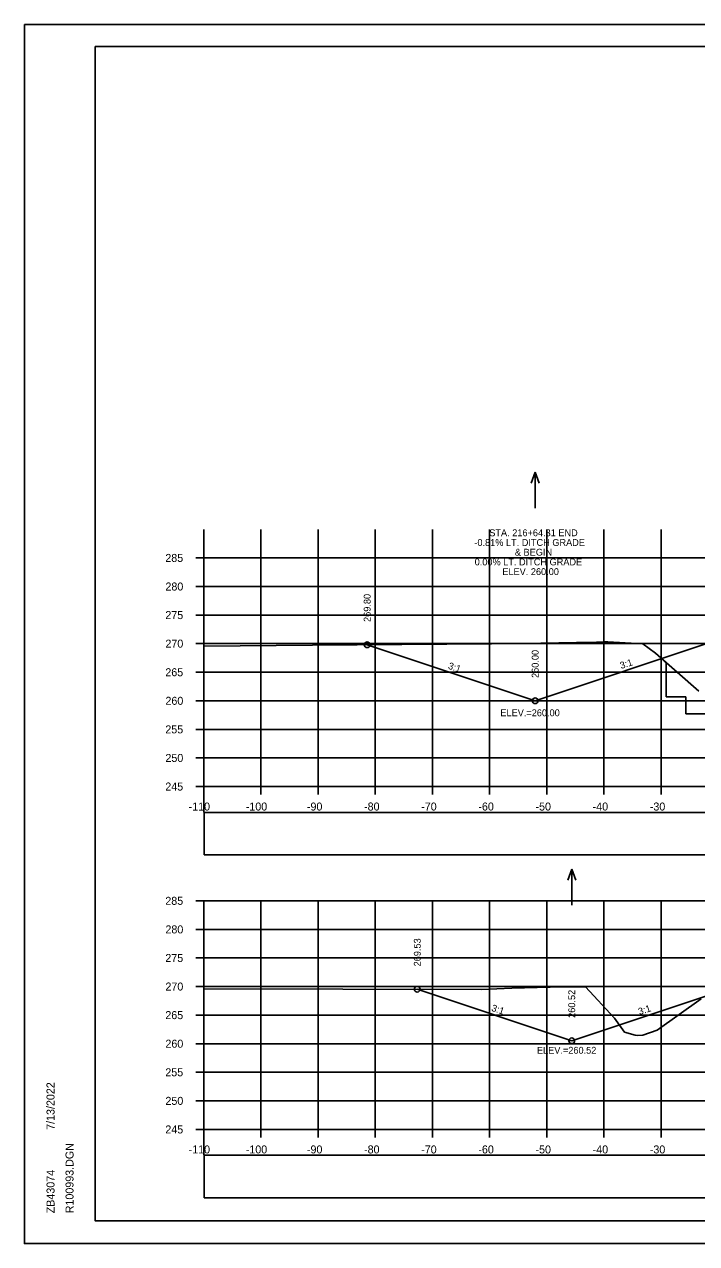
# Model space of a CAD drawing. Extents: x 4667 to 1632277, y -2100 to 724501.
# Drawn here: x 5635.8 to 5753.4, y -1537.1 to -1323.8 of the extents above; entities that cross this region are included whole.
import ezdxf

# ---------------------------------------------------------------- set-up
doc = ezdxf.new("R2010")
doc.units = 0
for name, color, linetype in [('R_Axis', 7, 'Continuous'), ('R_Axis Annot', 7, 'Continuous'), ('R_Border', 7, 'Continuous'), ('R_Exist Surface', 7, 'Continuous'), ('R_Fin Surface', 7, 'Continuous'), ('R_Fin Surface Annot', 7, 'Continuous'), ('R_Grid', 7, 'Continuous'), ('R_No Plot', 7, 'Continuous'), ('R_Proposed CofA', 7, 'Continuous'), ('R_ROW', 7, 'Continuous'), ('R_Water Annot', 7, 'Continuous')]:
    doc.layers.add(name, color=color, linetype=linetype)

msp = doc.modelspace()

# ---------------------------------------------------------------- linework, layer by layer
at = {"layer": 'R_Axis'}
for p, q in [((5667.18, -1457.11), (5667.18, -1412.11)), ((5665.78, -1417.11), (5667.18, -1417.11)), ((5665.78, -1422.11), (5667.18, -1422.11)), ((5665.78, -1427.11), (5667.18, -1427.11)), ((5665.78, -1432.11), (5667.18, -1432.11)), ((5665.78, -1437.11), (5667.18, -1437.11)), ((5665.78, -1442.11), (5667.18, -1442.11)), ((5665.78, -1447.11), (5667.18, -1447.11)), ((5665.78, -1452.11), (5667.18, -1452.11)), ((5665.78, -1457.11), (5667.18, -1457.11)), ((5667.18, -1457.11), (5947.18, -1457.11)), ((5667.18, -1458.51), (5667.18, -1457.11)), ((5677.18, -1458.51), (5677.18, -1457.11)), ((5687.18, -1458.51), (5687.18, -1457.11)), ((5697.18, -1458.51), (5697.18, -1457.11)), ((5707.18, -1458.51), (5707.18, -1457.11)), ((5717.18, -1458.51), (5717.18, -1457.11)), ((5727.18, -1458.51), (5727.18, -1457.11)), ((5737.18, -1458.51), (5737.18, -1457.11)), ((5747.18, -1458.51), (5747.18, -1457.11)), ((5665.78, -1477.11), (5667.18, -1477.11)), ((5667.18, -1517.11), (5667.18, -1477.11)), ((5665.78, -1482.11), (5667.18, -1482.11)), ((5665.78, -1487.11), (5667.18, -1487.11)), ((5665.78, -1492.11), (5667.18, -1492.11)), ((5665.78, -1497.11), (5667.18, -1497.11)), ((5665.78, -1502.11), (5667.18, -1502.11)), ((5665.78, -1507.11), (5667.18, -1507.11)), ((5665.78, -1512.11), (5667.18, -1512.11)), ((5665.78, -1517.11), (5667.18, -1517.11)), ((5667.18, -1517.11), (5947.18, -1517.11)), ((5667.18, -1518.51), (5667.18, -1517.11)), ((5677.18, -1518.51), (5677.18, -1517.11)), ((5687.18, -1518.51), (5687.18, -1517.11)), ((5697.18, -1518.51), (5697.18, -1517.11)), ((5707.18, -1518.51), (5707.18, -1517.11)), ((5717.18, -1518.51), (5717.18, -1517.11)), ((5727.18, -1518.51), (5727.18, -1517.11)), ((5737.18, -1518.51), (5737.18, -1517.11)), ((5747.18, -1518.51), (5747.18, -1517.11))]:
    msp.add_line(p, q, dxfattribs=at)
at = {"layer": 'R_Border'}
for p, q in [((5648.18, -1327.65), (5964.36, -1327.65)), ((5648.18, -1533.11), (5648.18, -1327.65)), ((5648.18, -1533.11), (5648.18, -1533.11)), ((5964.36, -1533.11), (5648.18, -1533.11))]:
    msp.add_line(p, q, dxfattribs=at)
at = {"layer": 'R_Exist Surface'}
for points in [[(5667.18, -1432.56), (5686.2, -1432.39), (5717.5, -1432.12), (5723.03, -1432.06), (5732.41, -1431.92), (5734.39, -1431.89), (5737.36, -1431.82), (5737.88, -1431.81), (5744, -1432.17), (5746.24, -1433.76), (5753.82, -1440.43)], [(5667.18, -1492.52), (5715.85, -1492.6), (5721.08, -1492.41), (5729.98, -1492.14), (5732.28, -1492.18), (5733.96, -1492.14), (5739.07, -1497.67), (5740.81, -1500.07), (5742.68, -1500.6), (5743.15, -1500.68), (5744.01, -1500.59), (5746.49, -1499.73), (5754.22, -1494.27)]]:
    msp.add_lwpolyline(points, dxfattribs=at)
at = {"layer": 'R_Fin Surface'}
for points in [[(5695.76, -1432.31), (5725.16, -1442.11), (5756.57, -1431.64), (5757.18, -1431.43), (5763.18, -1429.93), (5767.18, -1429.55), (5777.18, -1428.61), (5787.18, -1427.67), (5792.46, -1427.18), (5797.18, -1428.36), (5799.09, -1429), (5802.91, -1430.28), (5834.94, -1440.95), (5838.79, -1440.95), (5869.94, -1440.95), (5872.77, -1439.99), (5895.92, -1432.29)], [(5704.53, -1492.58), (5731.56, -1501.59), (5756.92, -1493.13), (5757.18, -1493.04), (5763.18, -1491.54), (5767.18, -1491.22), (5777.18, -1490.42), (5787.18, -1489.61), (5791.18, -1489.29), (5797.18, -1490.79), (5797.37, -1490.85), (5821.36, -1498.85), (5856.36, -1498.85), (5875.33, -1492.52)]]:
    msp.add_lwpolyline(points, dxfattribs=at)
at = {"layer": 'R_Grid'}
for p, q in [((5667.18, -1457.11), (5667.18, -1412.11)), ((5677.18, -1457.11), (5677.18, -1412.11)), ((5687.18, -1457.11), (5687.18, -1412.11)), ((5697.18, -1457.11), (5697.18, -1412.11)), ((5707.18, -1457.11), (5707.18, -1412.11)), ((5717.18, -1457.11), (5717.18, -1412.11)), ((5727.18, -1457.11), (5727.18, -1412.11)), ((5737.18, -1457.11), (5737.18, -1412.11)), ((5747.18, -1457.11), (5747.18, -1412.11)), ((5667.18, -1417.11), (5947.18, -1417.11)), ((5667.18, -1422.11), (5947.18, -1422.11)), ((5667.18, -1427.11), (5947.18, -1427.11)), ((5667.18, -1432.11), (5947.18, -1432.11)), ((5667.18, -1437.11), (5947.18, -1437.11)), ((5667.18, -1442.11), (5947.18, -1442.11)), ((5667.18, -1447.11), (5947.18, -1447.11)), ((5667.18, -1452.11), (5947.18, -1452.11)), ((5667.18, -1457.11), (5947.18, -1457.11)), ((5667.18, -1477.11), (5947.18, -1477.11)), ((5667.18, -1517.11), (5667.18, -1477.11)), ((5677.18, -1517.11), (5677.18, -1477.11)), ((5687.18, -1517.11), (5687.18, -1477.11)), ((5697.18, -1517.11), (5697.18, -1477.11)), ((5707.18, -1517.11), (5707.18, -1477.11)), ((5717.18, -1517.11), (5717.18, -1477.11)), ((5727.18, -1517.11), (5727.18, -1477.11)), ((5737.18, -1517.11), (5737.18, -1477.11)), ((5747.18, -1517.11), (5747.18, -1477.11)), ((5667.18, -1482.11), (5947.18, -1482.11)), ((5667.18, -1487.11), (5947.18, -1487.11)), ((5667.18, -1492.11), (5947.18, -1492.11)), ((5667.18, -1497.11), (5947.18, -1497.11)), ((5667.18, -1502.11), (5947.18, -1502.11)), ((5667.18, -1507.11), (5947.18, -1507.11)), ((5667.18, -1512.11), (5947.18, -1512.11)), ((5667.18, -1517.11), (5947.18, -1517.11))]:
    msp.add_line(p, q, dxfattribs=at)
at = {"layer": 'R_No Plot'}
for p, q in [((5635.78, -1323.75), (5969.12, -1323.75)), ((5667.18, -1458.51), (5667.18, -1461.58)), ((5667.18, -1518.51), (5667.18, -1521.58)), ((5635.78, -1537.09), (5969.12, -1537.09))]:
    msp.add_line(p, q, dxfattribs=at)
for points in [[(5635.78, -1323.75), (5969.12, -1323.75), (5969.12, -1537.09), (5635.78, -1537.09)], [(5882.1, -1327.65), (5901.72, -1327.65), (5901.72, -1337.53), (5917.84, -1337.53), (5941.04, -1337.53), (5941.04, -1361.86), (5964.36, -1361.86), (5964.36, -1533.11), (5648.18, -1533.11), (5648.18, -1327.65)]]:
    msp.add_lwpolyline(points, close=True, dxfattribs=at)
for centre in [(5695.76, -1432.31), (5725.16, -1442.11), (5704.53, -1492.58), (5731.56, -1501.59)]:
    msp.add_circle(centre, 0.5, dxfattribs=at)
at = {"layer": 'R_Proposed CofA'}
for points in [[(5667.23, -1469.05), (5947.13, -1469.05), (5947.13, -1461.63), (5667.23, -1461.63)], [(5667.23, -1529.05), (5947.13, -1529.05), (5947.13, -1521.63), (5667.23, -1521.63)]]:
    msp.add_lwpolyline(points, close=True, dxfattribs=at)
at = {"layer": 'R_ROW'}
for p, q in [((5747.33, -1434.72), (5748.11, -1435.5)), ((5748.11, -1435.5), (5748.11, -1441.4)), ((5751.52, -1441.4), (5748.11, -1441.4)), ((5751.52, -1441.4), (5751.52, -1444.4)), ((5751.52, -1444.4), (5761.89, -1444.4))]:
    msp.add_line(p, q, dxfattribs=at)
at = {"layer": 'R_Water Annot'}
for p, q in [((5725.16, -1402.11), (5724.46, -1404.03)), ((5725.16, -1408.39), (5725.16, -1402.11)), ((5725.16, -1402.11), (5725.86, -1404.03)), ((5731.56, -1471.58), (5730.86, -1473.5)), ((5731.56, -1477.86), (5731.56, -1471.58)), ((5731.56, -1471.58), (5732.26, -1473.5))]:
    msp.add_line(p, q, dxfattribs=at)

# ---------------------------------------------------------------- texts
at = {"layer": 'R_Axis Annot'}
for s, p in [('285', (5660.44, -1417.81)), ('280', (5660.46, -1422.81)), ('275', (5660.44, -1427.81)), ('270', (5660.46, -1432.81)), ('265', (5660.44, -1437.81)), ('260', (5660.46, -1442.81)), ('255', (5660.44, -1447.81)), ('250', (5660.46, -1452.81)), ('245', (5660.44, -1457.81)), ('-110', (5664.52, -1461.31)), ('-100', (5674.52, -1461.31)), ('-90', (5685.22, -1461.31)), ('-80', (5695.22, -1461.31)), ('-70', (5705.22, -1461.31)), ('-60', (5715.22, -1461.31)), ('-50', (5725.22, -1461.31)), ('-40', (5735.22, -1461.31)), ('-30', (5745.22, -1461.31)), ('285', (5660.44, -1477.81)), ('280', (5660.46, -1482.81)), ('275', (5660.44, -1487.81)), ('270', (5660.46, -1492.81)), ('265', (5660.44, -1497.81)), ('260', (5660.46, -1502.81)), ('255', (5660.44, -1507.81)), ('250', (5660.46, -1512.81)), ('245', (5660.44, -1517.81)), ('-110', (5664.52, -1521.31)), ('-100', (5674.52, -1521.31)), ('-90', (5685.22, -1521.31)), ('-80', (5695.22, -1521.31)), ('-70', (5705.22, -1521.31)), ('-60', (5715.22, -1521.31)), ('-50', (5725.22, -1521.31)), ('-40', (5735.22, -1521.31)), ('-30', (5745.22, -1521.31))]:
    msp.add_text(s, height=1.4, dxfattribs=at).set_placement(p)
at = {"layer": 'R_Border'}
for s, p in [('7/13/2022', (5641.05, -1517.18)), ('R100993.DGN', (5644.38, -1531.78)), ('ZB43074', (5641.05, -1531.78))]:
    msp.add_text(s, height=1.4, rotation=90, dxfattribs=at).set_placement(p)
at = {"layer": 'R_Fin Surface Annot'}
for s, rotation, p in [('269.80', 90, (5696.36, -1428.31)), ('260.00', 90, (5725.76, -1438.11)), ('3:1', 341.5651, (5709.83, -1436.47)), ('3:1', 18.4349, (5740.22, -1436.56)), ('269.53', 90, (5705.13, -1488.58)), ('260.52', 90, (5732.16, -1497.59)), ('3:1', 341.5651, (5717.41, -1496.34)), ('3:1', 18.4349, (5743.42, -1497.1))]:
    msp.add_text(s, height=1.2, rotation=rotation, dxfattribs=at).set_placement(p)
at = {"layer": 'R_Water Annot'}
for s, p in [('STA. 216+64.31 END', (5717.13, -1413.31)), ('-0.81% LT. DITCH GRADE', (5714.52, -1415.01)), ('& BEGIN', (5721.61, -1416.71)), ('0.00% LT. DITCH GRADE', (5714.57, -1418.41)), ('ELEV. 260.00', (5719.41, -1420.11)), ('ELEV.=260.00', (5719.07, -1444.81)), ('ELEV.=260.52', (5725.47, -1503.86))]:
    msp.add_text(s, height=1.2, dxfattribs=at).set_placement(p)

doc.saveas('drawing.dxf')
